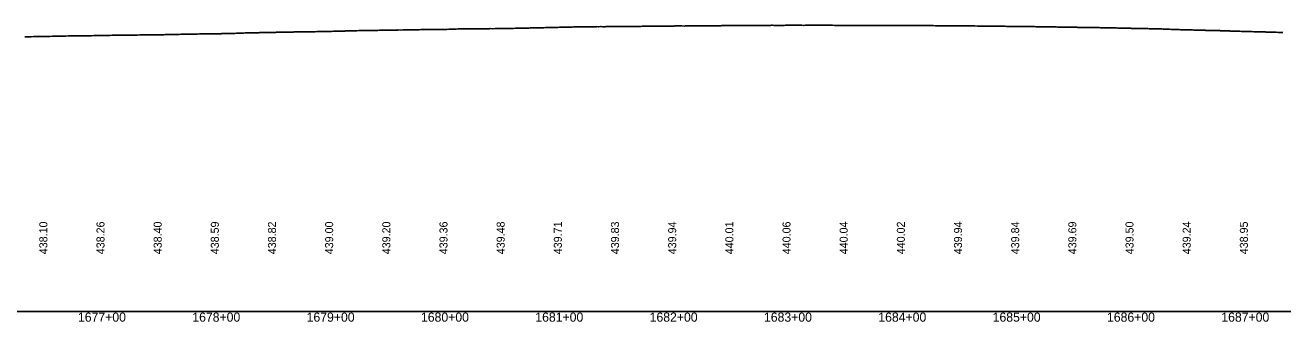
# Model space of a CAD drawing. Extents: x 2017200 to 2047700, y 854850 to 893350.
# Drawn here: x 2022630 to 2023730, y 856091 to 856350 of the extents above; entities that cross this region are included whole.
import ezdxf

# ---------------------------------------------------------------- set-up
doc = ezdxf.new("R2010")
doc.units = 0
for name, color, linetype in [('RD_DDB_Profile_EX', 7, 'Continuous'), ('RD_DDB_StaTX', 7, 'Continuous'), ('RD_DDB_StripGrade', 7, 'Continuous'), ('RD_GPK_Profile_Cell', 7, 'Continuous')]:
    doc.layers.add(name, color=color, linetype=linetype)

msp = doc.modelspace()

# ---------------------------------------------------------------- linework, layer by layer
at = {"layer": 'RD_DDB_Profile_EX'}
msp.add_lwpolyline([(2022629.2, 856340.2), (2022630.1, 856340.2), (2022631, 856340.2), (2022633, 856340.2), (2022635, 856340.2), (2022637, 856340.3), (2022637.9, 856340.3), (2022639, 856340.3), (2022641, 856340.3), (2022643.1, 856340.3), (2022645.1, 856340.4), (2022645.7, 856340.4), (2022647.1, 856340.4), (2022647.5, 856340.4), (2022649.1, 856340.5), (2022651.1, 856340.5), (2022653.5, 856340.6), (2022655.2, 856340.6), (2022657.2, 856340.7), (2022659.3, 856340.7), (2022661.3, 856340.8), (2022663.3, 856340.8), (2022665.3, 856340.8), (2022667.4, 856340.9), (2022669.3, 856340.9), (2022671.3, 856340.9), (2022673.4, 856340.9), (2022675.4, 856341), (2022676.8, 856341), (2022677.4, 856341), (2022679.4, 856341), (2022681.6, 856341.1), (2022683.5, 856341.1), (2022684.6, 856341.1), (2022685.5, 856341.1), (2022687.5, 856341.1), (2022689.7, 856341.2), (2022691.6, 856341.2), (2022692.4, 856341.2), (2022693.6, 856341.3), (2022695.6, 856341.3), (2022697.8, 856341.3), (2022699.6, 856341.3), (2022700.2, 856341.3), (2022701.6, 856341.3), (2022703.6, 856341.4), (2022705.7, 856341.5), (2022707.7, 856341.5), (2022708, 856341.5), (2022709.7, 856341.5), (2022711.7, 856341.5), (2022713.8, 856341.5), (2022715.8, 856341.6), (2022717.8, 856341.6), (2022719.8, 856341.6), (2022721.8, 856341.6), (2022723.8, 856341.7), (2022725.8, 856341.7), (2022728, 856341.7), (2022729.9, 856341.8), (2022731.4, 856341.8), (2022731.9, 856341.8), (2022733.9, 856341.8), (2022735.8, 856341.8), (2022736.2, 856341.8), (2022738.1, 856341.9), (2022739.2, 856341.9), (2022740.1, 856341.9), (2022742.1, 856341.9), (2022743.9, 856341.9), (2022744.3, 856341.9), (2022746.2, 856341.9), (2022747, 856341.9), (2022748.2, 856342), (2022750, 856342), (2022750.9, 856342), (2022752.1, 856342.1), (2022753.2, 856342.1), (2022754.1, 856342.1), (2022754.8, 856342.1), (2022755.6, 856342.1), (2022756.1, 856342.1), (2022758.1, 856342.2), (2022758.9, 856342.2), (2022760.2, 856342.2), (2022761.6, 856342.3), (2022762.2, 856342.3), (2022762.6, 856342.3), (2022763.9, 856342.3), (2022764.2, 856342.3), (2022766.2, 856342.4), (2022768, 856342.4), (2022768.4, 856342.5), (2022769.8, 856342.5), (2022770.4, 856342.5), (2022772, 856342.5), (2022772.3, 856342.5), (2022774.3, 856342.5), (2022776.1, 856342.5), (2022776.5, 856342.6), (2022777.9, 856342.6), (2022778.4, 856342.6), (2022780, 856342.6), (2022780.4, 856342.6), (2022782.1, 856342.7), (2022782.4, 856342.7), (2022784.1, 856342.7), (2022784.7, 856342.7), (2022786, 856342.7), (2022786.6, 856342.7), (2022788.1, 856342.7), (2022788.5, 856342.7), (2022790.5, 856342.7), (2022791.2, 856342.8), (2022792, 856342.8), (2022792.8, 856342.8), (2022793.8, 856342.8), (2022794.2, 856342.8), (2022794.7, 856342.8), (2022796.3, 856342.8), (2022796.6, 856342.8), (2022798.6, 856342.9), (2022799.4, 856342.9), (2022800.2, 856342.9), (2022801, 856342.9), (2022801.6, 856343), (2022802.4, 856343), (2022802.8, 856343), (2022804.4, 856343.1), (2022804.8, 856343.1), (2022806.4, 856343.1), (2022807.6, 856343.1), (2022808.5, 856343.1), (2022809.4, 856343.2), (2022810.5, 856343.2), (2022811, 856343.2), (2022812.5, 856343.2), (2022812.9, 856343.2), (2022814.5, 856343.3), (2022815.9, 856343.3), (2022816.7, 856343.3), (2022817.5, 856343.4), (2022818.7, 856343.4), (2022819.9, 856343.4), (2022820.7, 856343.4), (2022822.1, 856343.5), (2022822.7, 856343.5), (2022824, 856343.5), (2022825, 856343.5), (2022825.8, 856343.5), (2022826.8, 856343.6), (2022828.1, 856343.6), (2022828.8, 856343.6), (2022830.3, 856343.7), (2022830.8, 856343.7), (2022832.4, 856343.7), (2022833.1, 856343.7), (2022834.1, 856343.7), (2022835, 856343.8), (2022836.4, 856343.8), (2022836.9, 856343.8), (2022838.5, 856343.8), (2022838.9, 856343.8), (2022840.6, 856343.8), (2022841.2, 856343.9), (2022842.3, 856343.9), (2022843.1, 856343.9), (2022844.5, 856344), (2022845, 856344), (2022846.6, 856344), (2022847, 856344), (2022848.7, 856344), (2022849.4, 856344.1), (2022850.5, 856344.1), (2022851.2, 856344.1), (2022852.6, 856344.1), (2022853.2, 856344.1), (2022854.7, 856344.2), (2022855.1, 856344.2), (2022856.2, 856344.2), (2022856.8, 856344.2), (2022857.6, 856344.2), (2022858.7, 856344.3), (2022859.4, 856344.3), (2022860.8, 856344.3), (2022861.3, 856344.3), (2022862.9, 856344.3), (2022863.2, 856344.3), (2022864, 856344.3), (2022864.9, 856344.4), (2022865.8, 856344.4), (2022866.9, 856344.4), (2022867.5, 856344.4), (2022869, 856344.4), (2022869.4, 856344.4), (2022871.3, 856344.5), (2022871.8, 856344.5), (2022873.1, 856344.5), (2022873.8, 856344.5), (2022875.1, 856344.5), (2022875.5, 856344.5), (2022877.4, 856344.6), (2022879.6, 856344.6), (2022881.2, 856344.6), (2022881.9, 856344.6), (2022883.2, 856344.5), (2022884.7, 856344.7), (2022885.2, 856344.7), (2022886.9, 856344.7), (2022887.4, 856344.8), (2022889.3, 856344.8), (2022890.1, 856344.8), (2022891.4, 856344.8), (2022892.6, 856344.9), (2022893.4, 856344.9), (2022895.4, 856344.9), (2022897.4, 856344.9), (2022899.4, 856345), (2022900, 856345), (2022901.5, 856345), (2022903, 856345.2), (2022903.5, 856345.2), (2022905.2, 856345.2), (2022905.5, 856345.2), (2022907.5, 856345.2), (2022909.3, 856345.2), (2022909.7, 856345.3), (2022910.8, 856345.3), (2022911.1, 856345.3), (2022911.6, 856345.3), (2022913.3, 856345.4), (2022913.6, 856345.4), (2022915.6, 856345.4), (2022917.4, 856345.4), (2022917.8, 856345.4), (2022918.6, 856345.5), (2022919.3, 856345.5), (2022919.7, 856345.5), (2022921.4, 856345.6), (2022921.7, 856345.6), (2022923.7, 856345.6), (2022925.5, 856345.6), (2022926, 856345.6), (2022926.4, 856345.6), (2022927.4, 856345.7), (2022927.9, 856345.7), (2022929.5, 856345.7), (2022929.8, 856345.7), (2022931.8, 856345.7), (2022933.6, 856345.7), (2022934.3, 856345.8), (2022935.5, 856345.8), (2022936.1, 856345.8), (2022937.6, 856345.8), (2022938, 856345.8), (2022939.6, 856345.9), (2022939.9, 856345.9), (2022941.7, 856345.9), (2022942, 856345.9), (2022942.6, 856345.9), (2022943.6, 856345.9), (2022944.2, 856345.9), (2022945.7, 856345.9), (2022946.1, 856345.9), (2022947.7, 856346), (2022948, 856346), (2022949.8, 856346), (2022950.9, 856346), (2022951.8, 856346.1), (2022952.7, 856346.1), (2022953.8, 856346.1), (2022955.3, 856346.1), (2022955.9, 856346.2), (2022957.9, 856346.1), (2022959.9, 856346.2), (2022960.6, 856346.2), (2022962, 856346.2), (2022963.4, 856346.3), (2022964, 856346.3), (2022965.6, 856346.3), (2022966, 856346.3), (2022968, 856346.4), (2022968.9, 856346.4), (2022970.2, 856346.4), (2022971.4, 856346.4), (2022972.1, 856346.4), (2022973.2, 856346.4), (2022973.7, 856346.4), (2022974.1, 856346.4), (2022975.8, 856346.5), (2022976.1, 856346.5), (2022977.8, 856346.5), (2022978.4, 856346.5), (2022979.5, 856346.5), (2022980.3, 856346.5), (2022981, 856346.5), (2022981.8, 856346.5), (2022982.2, 856346.6), (2022983.9, 856346.6), (2022984.2, 856346.6), (2022986.2, 856346.6), (2022988, 856346.6), (2022988.4, 856346.6), (2022988.8, 856346.6), (2022989.9, 856346.6), (2022990.3, 856346.6), (2022992, 856346.7), (2022992.3, 856346.7), (2022994.3, 856346.7), (2022996.1, 856346.7), (2022996.6, 856346.7), (2022998, 856346.7), (2022998.5, 856346.7), (2023000.1, 856346.8), (2023000.4, 856346.8), (2023002.4, 856346.8), (2023004.4, 856346.9), (2023004.9, 856346.9), (2023006, 856346.9), (2023006.7, 856346.9), (2023008.2, 856347), (2023008.6, 856347), (2023010.2, 856347), (2023010.5, 856347), (2023012.5, 856347), (2023014.3, 856347), (2023014.9, 856347), (2023016.3, 856347.1), (2023016.8, 856347.1), (2023018.3, 856347.1), (2023018.7, 856347.1), (2023020, 856347.1), (2023020.7, 856347.1), (2023022.4, 856347.1), (2023023.3, 856347.1), (2023024.4, 856347.1), (2023025, 856347.2), (2023026.4, 856347.1), (2023026.8, 856347.1), (2023027.8, 856347.2), (2023028.8, 856347.2), (2023030.7, 856347.1), (2023032.5, 856347.2), (2023033.1, 856347.2), (2023034.6, 856347.2), (2023035.6, 856347.2), (2023036.1, 856347.3), (2023036.6, 856347.3), (2023038.3, 856347.2), (2023038.6, 856347.2), (2023040.6, 856347.3), (2023041.4, 856347.3), (2023042.7, 856347.3), (2023043.4, 856347.3), (2023044.1, 856347.3), (2023044.7, 856347.3), (2023046.3, 856347.3), (2023046.7, 856347.3), (2023048.4, 856347.4), (2023048.7, 856347.4), (2023050.7, 856347.4), (2023051.4, 856347.4), (2023052.9, 856347.5), (2023054.3, 856347.5), (2023054.9, 856347.5), (2023056.4, 856347.5), (2023056.8, 856347.5), (2023058.5, 856347.6), (2023059, 856347.6), (2023060.6, 856347.6), (2023061.1, 856347.6), (2023062.2, 856347.6), (2023063, 856347.7), (2023064.4, 856347.7), (2023065, 856347.7), (2023067, 856347.7), (2023068.6, 856347.8), (2023069, 856347.8), (2023069.5, 856347.8), (2023070.2, 856347.8), (2023071.2, 856347.9), (2023072.5, 856347.9), (2023073.1, 856347.9), (2023074.7, 856347.9), (2023075.1, 856347.9), (2023076.7, 856348), (2023077.1, 856348), (2023078.8, 856348), (2023079.5, 856348), (2023080.6, 856348.1), (2023081.3, 856348.1), (2023082.4, 856348.1), (2023082.7, 856348.1), (2023083.3, 856348.1), (2023084.8, 856348.2), (2023085.2, 856348.2), (2023086.9, 856348.2), (2023087.2, 856348.2), (2023088.1, 856348.3), (2023088.6, 856348.3), (2023089.6, 856348.3), (2023090.2, 856348.3), (2023090.8, 856348.3), (2023091.5, 856348.3), (2023092.9, 856348.4), (2023093.4, 856348.4), (2023094.9, 856348.4), (2023095.4, 856348.4), (2023097, 856348.5), (2023098.1, 856348.5), (2023098.9, 856348.5), (2023099.8, 856348.5), (2023101, 856348.6), (2023101.6, 856348.6), (2023103.1, 856348.6), (2023103.5, 856348.6), (2023105.1, 856348.7), (2023105.8, 856348.7), (2023107.1, 856348.7), (2023108.1, 856348.7), (2023109.1, 856348.8), (2023109.8, 856348.8), (2023111.2, 856348.8), (2023111.7, 856348.8), (2023113.2, 856348.8), (2023113.6, 856348.8), (2023115.2, 856348.9), (2023116.8, 856348.9), (2023117.3, 856349), (2023117.8, 856348.9), (2023119.3, 856348.9), (2023120.5, 856349), (2023121.4, 856349), (2023122.7, 856349), (2023123.4, 856349), (2023124.9, 856349), (2023125.4, 856349), (2023126.8, 856349), (2023127.5, 856349), (2023128.3, 856349), (2023129.2, 856349), (2023129.5, 856349.1), (2023130.7, 856349), (2023131.5, 856349), (2023132.9, 856349.1), (2023133.5, 856349.1), (2023135, 856349), (2023135.5, 856349), (2023137, 856349), (2023137.7, 856349.1), (2023138.7, 856349.1), (2023139.7, 856349.1), (2023141, 856349.1), (2023141.6, 856349.1), (2023143.1, 856349.1), (2023143.6, 856349.1), (2023144.8, 856349.1), (2023145.2, 856349.1), (2023145.6, 856349.1), (2023147.3, 856349.1), (2023147.9, 856349.1), (2023149, 856349.1), (2023149.8, 856349.2), (2023151.2, 856349.1), (2023151.8, 856349.1), (2023152.6, 856349.2), (2023153.3, 856349.2), (2023153.7, 856349.2), (2023155.4, 856349.2), (2023155.7, 856349.2), (2023156.3, 856349.2), (2023156.9, 856349.2), (2023158, 856349.3), (2023159.2, 856349.2), (2023159.9, 856349.2), (2023160.4, 856349.3), (2023161.4, 856349.3), (2023161.9, 856349.3), (2023163.4, 856349.3), (2023163.9, 856349.3), (2023165.5, 856349.3), (2023166.5, 856349.3), (2023167.1, 856349.3), (2023168.2, 856349.3), (2023169.4, 856349.4), (2023170.1, 856349.4), (2023171.5, 856349.4), (2023172.1, 856349.4), (2023173.6, 856349.4), (2023174, 856349.4), (2023175.6, 856349.4), (2023176, 856349.4), (2023176.7, 856349.5), (2023177.4, 856349.5), (2023178.4, 856349.5), (2023179.5, 856349.5), (2023180.3, 856349.5), (2023181.6, 856349.5), (2023182.2, 856349.5), (2023183.7, 856349.5), (2023184.1, 856349.5), (2023185.8, 856349.5), (2023186.8, 856349.5), (2023187.6, 856349.5), (2023188.5, 856349.5), (2023189.8, 856349.5), (2023190.4, 856349.6), (2023191.8, 856349.6), (2023192.3, 856349.6), (2023193.9, 856349.6), (2023194.3, 856349.6), (2023195.9, 856349.6), (2023197, 856349.6), (2023197.8, 856349.7), (2023198.7, 856349.7), (2023199.3, 856349.7), (2023199.9, 856349.7), (2023200.6, 856349.7), (2023201.9, 856349.7), (2023202.5, 856349.7), (2023204, 856349.7), (2023206.2, 856349.6), (2023207.3, 856349.7), (2023208, 856349.7), (2023209, 856349.8), (2023210.1, 856349.8), (2023210.8, 856349.8), (2023212.1, 856349.8), (2023212.7, 856349.8), (2023214.1, 856349.8), (2023214.9, 856349.8), (2023216.4, 856349.8), (2023218.2, 856349.8), (2023219, 856349.8), (2023220.2, 856349.8), (2023221.3, 856349.9), (2023222.3, 856349.9), (2023222.7, 856349.9), (2023223.6, 856349.9), (2023224.3, 856349.9), (2023226.8, 856349.9), (2023228.5, 856349.9), (2023229.2, 856349.9), (2023230.5, 856349.9), (2023231.6, 856349.9), (2023232.4, 856349.9), (2023233.8, 856349.9), (2023234.4, 856349.9), (2023235.9, 856349.9), (2023236.4, 856349.9), (2023237.9, 856349.9), (2023238.3, 856349.9), (2023238.7, 856350), (2023239.4, 856350), (2023240.6, 856350), (2023241.7, 856350), (2023242.6, 856350), (2023243.9, 856350), (2023244.6, 856350), (2023246.1, 856350), (2023247.1, 856350), (2023247.7, 856350.1), (2023249, 856350.1), (2023249.5, 856350.1), (2023250.8, 856350.1), (2023251.8, 856350.1), (2023252.8, 856350.1), (2023254, 856350.1), (2023254.7, 856350.1), (2023256.1, 856350.1), (2023256.7, 856350.1), (2023257.4, 856350.1), (2023258.3, 856350.1), (2023259.2, 856350.2), (2023259.7, 856350.1), (2023261, 856350.1), (2023262, 856350.2), (2023262.9, 856350.2), (2023264.1, 856350.2), (2023264.9, 856350.2), (2023266.2, 856350.2), (2023266.9, 856350.2), (2023268.3, 856350.2), (2023269.5, 856350.2), (2023269.9, 856350.2), (2023271.3, 856350.2), (2023272.2, 856350.2), (2023273.1, 856350.2), (2023274.3, 856350.2), (2023275.1, 856350.2), (2023276.4, 856350.2), (2023277, 856350.2), (2023277.3, 856350.2), (2023278.5, 856350.2), (2023280.1, 856350.2), (2023281.5, 856350.2), (2023282.3, 856350.3), (2023283.3, 856350.3), (2023284.4, 856350.2), (2023285.3, 856350.2), (2023286.5, 856350.2), (2023287.2, 856350.2), (2023288.6, 856350.2), (2023290.4, 856350.2), (2023291.9, 856350.2), (2023292.5, 856350.2), (2023292.9, 856350.2), (2023293.6, 856350.2), (2023294.6, 856350.3), (2023295.5, 856350.3), (2023296.6, 856350.3), (2023297.4, 856350.3), (2023298.7, 856350.3), (2023300.7, 856350.3), (2023301.3, 856350.3), (2023302.2, 856350.3), (2023302.7, 856350.3), (2023303.9, 856350.3), (2023304.7, 856350.3), (2023305.7, 856350.3), (2023306.8, 856350.3), (2023307.6, 856350.3), (2023308.5, 856350.3), (2023308.9, 856350.3), (2023310.5, 856350.2), (2023310.8, 856350.2), (2023312.2, 856350.3), (2023312.9, 856350.3), (2023314.2, 856350.3), (2023314.9, 856350.3), (2023315.9, 856350.3), (2023316.3, 856350.3), (2023317, 856350.3), (2023317.8, 856350.3), (2023319, 856350.3), (2023319.7, 856350.3), (2023321, 856350.4), (2023323.3, 856350.3), (2023324.1, 856350.3), (2023325.1, 856350.3), (2023325.7, 856350.3), (2023327.2, 856350.3), (2023328.1, 856350.3), (2023329.2, 856350.3), (2023330.3, 856350.3), (2023331.2, 856350.3), (2023331.9, 856350.3), (2023333.4, 856350.3), (2023334.4, 856350.3), (2023335.4, 856350.3), (2023335.7, 856350.3), (2023337.4, 856350.2), (2023338.1, 856350.2), (2023339.4, 856350.2), (2023339.7, 856350.2), (2023340.3, 856350.2), (2023341.4, 856350.2), (2023343.2, 856350.2), (2023343.7, 856350.2), (2023345.7, 856350.2), (2023347.6, 856350.2), (2023348.2, 856350.2), (2023349.6, 856350.2), (2023350.5, 856350.2), (2023351.5, 856350.2), (2023352.6, 856350.2), (2023353.5, 856350.2), (2023354.8, 856350.2), (2023355.3, 856350.2), (2023356, 856350.2), (2023356.9, 856350.2), (2023357.9, 856350.2), (2023358.3, 856350.2), (2023359.8, 856350.2), (2023360.6, 856350.2), (2023361.7, 856350.2), (2023362.8, 856350.2), (2023363.1, 856350.2), (2023363.7, 856350.2), (2023364.9, 856350.2), (2023365.7, 856350.2), (2023366.2, 856350.2), (2023366.5, 856350.2), (2023368.4, 856350.2), (2023370.1, 856350.2), (2023370.9, 856350.2), (2023372, 856350.2), (2023372.8, 856350.2), (2023373.9, 856350.2), (2023375, 856350.2), (2023375.9, 856350.2), (2023377.1, 856350.2), (2023378.7, 856350.1), (2023379.9, 856350.2), (2023380.7, 856350.2), (2023382.2, 856350.2), (2023382.9, 856350.2), (2023384.1, 856350.1), (2023385.1, 856350.1), (2023386.1, 856350.1), (2023386.5, 856350.1), (2023387.2, 856350.1), (2023388, 856350.2), (2023389.3, 856350.1), (2023390.8, 856350.1), (2023391.5, 856350.1), (2023392.6, 856350.1), (2023393, 856350.1), (2023394.4, 856350.1), (2023395.2, 856350.1), (2023396.3, 856350.1), (2023397.4, 856350.1), (2023398.2, 856350.1), (2023399.4, 856350.1), (2023400.2, 856350.1), (2023401.5, 856350.1), (2023402.1, 856350.1), (2023403.2, 856350.1), (2023404.7, 856350.1), (2023405.3, 856350.1), (2023406.6, 856350.1), (2023407.5, 856350.1), (2023408.4, 856350.1), (2023409.6, 856350.1), (2023409.9, 856350.1), (2023410.4, 856350.1), (2023411.6, 856350.1), (2023412.3, 856350.1), (2023413.3, 856350), (2023415, 856350), (2023415.4, 856350), (2023416.9, 856350), (2023417.7, 856350), (2023418.7, 856350), (2023419.7, 856350), (2023420.6, 856350), (2023421.8, 856350), (2023422.5, 856350), (2023423.8, 856350), (2023425.6, 856349.9), (2023426.9, 856349.9), (2023427.7, 856349.9), (2023429.1, 856349.9), (2023429.8, 856349.9), (2023430.9, 856349.9), (2023431.9, 856349.9), (2023432.8, 856349.9), (2023433.3, 856349.9), (2023434, 856349.9), (2023434.7, 856349.9), (2023436, 856349.8), (2023438.1, 856349.8), (2023438.9, 856349.8), (2023439.6, 856349.8), (2023440, 856349.8), (2023441.2, 856349.8), (2023442.1, 856349.8), (2023443, 856349.8), (2023444.1, 856349.8), (2023444.9, 856349.8), (2023446.1, 856349.7), (2023446.8, 856349.7), (2023448.2, 856349.7), (2023448.9, 856349.7), (2023450.2, 856349.7), (2023451, 856349.7), (2023451.8, 856349.7), (2023452.2, 856349.7), (2023453.4, 856349.7), (2023454.3, 856349.7), (2023455.2, 856349.7), (2023456.3, 856349.7), (2023456.7, 856349.7), (2023457.1, 856349.7), (2023458.3, 856349.7), (2023459, 856349.7), (2023460.3, 856349.7), (2023462.5, 856349.6), (2023463.3, 856349.6), (2023464.5, 856349.6), (2023464.9, 856349.6), (2023466.5, 856349.6), (2023467.3, 856349.6), (2023468.5, 856349.6), (2023469.6, 856349.6), (2023470.5, 856349.6), (2023471.8, 856349.5), (2023472.5, 856349.5), (2023474.7, 856349.5), (2023475.6, 856349.5), (2023476.7, 856349.4), (2023477.2, 856349.4), (2023478.7, 856349.4), (2023479.6, 856349.4), (2023480.1, 856349.4), (2023480.7, 856349.4), (2023481.8, 856349.4), (2023482.7, 856349.4), (2023484, 856349.4), (2023484.7, 856349.4), (2023486.1, 856349.4), (2023486.7, 856349.4), (2023487.9, 856349.3), (2023488.6, 856349.3), (2023489, 856349.3), (2023489.4, 856349.3), (2023490.9, 856349.3), (2023491.8, 856349.3), (2023492.8, 856349.3), (2023494, 856349.3), (2023494.8, 856349.2), (2023495.7, 856349.2), (2023496.1, 856349.2), (2023496.8, 856349.2), (2023498.2, 856349.2), (2023498.8, 856349.2), (2023500.3, 856349.2), (2023501.5, 856349.1), (2023503.1, 856349.2), (2023503.5, 856349.1), (2023503.9, 856349.1), (2023505, 856349.1), (2023506.1, 856349.1), (2023507, 856349.1), (2023508.2, 856349.1), (2023509, 856349.1), (2023510.3, 856349.1), (2023511, 856349.1), (2023511.3, 856349.1), (2023512.4, 856349.1), (2023513.6, 856349), (2023515.4, 856349), (2023516, 856349), (2023517.3, 856349), (2023518.2, 856349), (2023519.2, 856349), (2023520.4, 856349), (2023521.2, 856349), (2023522.5, 856348.9), (2023523.2, 856348.9), (2023524.5, 856348.9), (2023525.9, 856348.8), (2023526.4, 856348.8), (2023526.9, 856348.8), (2023527.7, 856348.8), (2023528.1, 856348.8), (2023529.5, 856348.8), (2023530.4, 856348.8), (2023531.4, 856348.8), (2023532.5, 856348.7), (2023533.4, 856348.7), (2023534.7, 856348.7), (2023535.3, 856348.7), (2023536.7, 856348.7), (2023537.3, 856348.7), (2023538.1, 856348.6), (2023539.4, 856348.6), (2023540.3, 856348.6), (2023541.8, 856348.6), (2023542.5, 856348.6), (2023543.6, 856348.5), (2023544.6, 856348.5), (2023545.6, 856348.5), (2023546.7, 856348.5), (2023547.5, 856348.5), (2023548.8, 856348.5), (2023549.5, 856348.5), (2023550.3, 856348.4), (2023550.9, 856348.4), (2023552.6, 856348.4), (2023554.1, 856348.4), (2023554.6, 856348.4), (2023555.9, 856348.3), (2023556.8, 856348.3), (2023558.1, 856348.3), (2023558.9, 856348.3), (2023559.8, 856348.3), (2023560.9, 856348.3), (2023561.7, 856348.3), (2023563, 856348.2), (2023564.7, 856348.2), (2023565.9, 856348.2), (2023566.8, 856348.2), (2023568.2, 856348.2), (2023568.9, 856348.2), (2023570.1, 856348.1), (2023571, 856348.1), (2023572, 856348.1), (2023573.1, 856348.1), (2023573.9, 856348.1), (2023575.1, 856348), (2023575.9, 856348), (2023577.2, 856348), (2023578.9, 856347.9), (2023579.4, 856347.9), (2023580.6, 856347.9), (2023581.1, 856347.9), (2023581.5, 856347.9), (2023582.4, 856347.9), (2023583.2, 856347.9), (2023584.2, 856347.9), (2023585.2, 856347.8), (2023586.1, 856347.8), (2023587.3, 856347.8), (2023588.1, 856347.7), (2023589.3, 856347.7), (2023590.9, 856347.6), (2023591.2, 856347.6), (2023593.2, 856347.6), (2023594.8, 856347.6), (2023595.3, 856347.6), (2023596.6, 856347.6), (2023597.1, 856347.5), (2023597.4, 856347.5), (2023598.4, 856347.5), (2023599.4, 856347.5), (2023600.3, 856347.5), (2023601.5, 856347.5), (2023602.2, 856347.4), (2023603.5, 856347.4), (2023604.9, 856347.4), (2023605.5, 856347.3), (2023606.8, 856347.3), (2023607.5, 856347.3), (2023608.9, 856347.3), (2023609.6, 856347.3), (2023610.7, 856347.3), (2023611.6, 856347.3), (2023612.7, 856347.2), (2023613.7, 856347.2), (2023614.4, 856347.2), (2023615.7, 856347.2), (2023616.4, 856347.2), (2023617.7, 856347.1), (2023619.7, 856347), (2023620.7, 856347), (2023621.5, 856347), (2023621.8, 856347), (2023623.1, 856347), (2023623.8, 856347), (2023624.8, 856346.9), (2023625.8, 856346.9), (2023626.7, 856346.9), (2023627.8, 856346.8), (2023628.3, 856346.8), (2023628.6, 856346.8), (2023629.9, 856346.8), (2023630.5, 856346.8), (2023631.9, 856346.7), (2023634, 856346.6), (2023634.9, 856346.6), (2023636.1, 856346.6), (2023636.4, 856346.6), (2023638, 856346.5), (2023638.8, 856346.5), (2023640, 856346.4), (2023641.1, 856346.4), (2023642, 856346.4), (2023643.3, 856346.4), (2023644, 856346.3), (2023645.4, 856346.3), (2023646.1, 856346.3), (2023647.5, 856346.3), (2023648.1, 856346.2), (2023649.9, 856346.2), (2023650.3, 856346.2), (2023650.7, 856346.2), (2023651.7, 856346.1), (2023652.2, 856346.1), (2023653.1, 856346.1), (2023654.2, 856346), (2023655.4, 856346), (2023656.2, 856346), (2023657.6, 856346), (2023658.2, 856345.9), (2023659.7, 856345.9), (2023660.2, 856345.9), (2023661.8, 856345.9), (2023662.2, 856345.8), (2023664.1, 856345.8), (2023664.5, 856345.8), (2023664.9, 856345.8), (2023666.4, 856345.7), (2023667.4, 856345.7), (2023668.4, 856345.7), (2023669.6, 856345.7), (2023670.4, 856345.6), (2023671.7, 856345.6), (2023672.4, 856345.6), (2023673.8, 856345.6), (2023674.4, 856345.6), (2023675.1, 856345.5), (2023675.9, 856345.5), (2023676.4, 856345.5), (2023677.9, 856345.4), (2023679, 856345.4), (2023680.7, 856345.3), (2023681.4, 856345.3), (2023682.9, 856345.3), (2023683.6, 856345.2), (2023684.6, 856345.2), (2023685.8, 856345.2), (2023686.6, 856345.2), (2023687.9, 856345.1), (2023688.6, 856345.1), (2023690, 856345.1), (2023690.7, 856345), (2023692.1, 856345), (2023693.4, 856344.9), (2023694.9, 856344.9), (2023695.5, 856344.9), (2023696.8, 856344.8), (2023697.8, 856344.8), (2023698.5, 856344.8), (2023698.8, 856344.8), (2023700, 856344.8), (2023700.7, 856344.8), (2023702.1, 856344.7), (2023702.7, 856344.7), (2023704.2, 856344.6), (2023704.7, 856344.6), (2023706.2, 856344.6), (2023706.7, 856344.6), (2023708.3, 856344.5), (2023709.3, 856344.5), (2023709.6, 856344.5), (2023711.1, 856344.4), (2023711.9, 856344.4), (2023713, 856344.4), (2023714.1, 856344.4), (2023715, 856344.3), (2023716.2, 856344.3), (2023716.9, 856344.3), (2023718.3, 856344.3), (2023718.9, 856344.3), (2023720.4, 856344.2), (2023720.9, 856344.2), (2023721.8, 856344.2), (2023722.4, 856344.1), (2023722.9, 856344.1), (2023723.9, 856344.1), (2023725.4, 856344), (2023726, 856344), (2023727.3, 856344), (2023728.2, 856343.9), (2023729.2, 856343.9), (2023729.6, 856343.9)], dxfattribs=at)
at = {"layer": 'RD_GPK_Profile_Cell'}
msp.add_line((2020500, 856100), (2047700, 856100), dxfattribs=at)

# ---------------------------------------------------------------- texts
at = {"layer": 'RD_DDB_StaTX'}
for s, p in [('1677+00', (2022675.8, 856091)), ('1678+00', (2022775.8, 856091)), ('1679+00', (2022875.8, 856091)), ('1680+00', (2022975.8, 856091)), ('1681+00', (2023075.8, 856091)), ('1682+00', (2023175.8, 856091)), ('1683+00', (2023275.8, 856091)), ('1684+00', (2023375.8, 856091)), ('1685+00', (2023475.8, 856091)), ('1686+00', (2023575.8, 856091)), ('1687+00', (2023675.8, 856091))]:
    msp.add_text(s, height=8, dxfattribs=at).set_placement(p)
at = {"layer": 'RD_DDB_StripGrade'}
for s, p in [('438.10', (2022649, 856150)), ('438.26', (2022699, 856150)), ('438.40', (2022749, 856150)), ('438.59', (2022799, 856150)), ('438.82', (2022849, 856150)), ('439.00', (2022899, 856150)), ('439.20', (2022949, 856150)), ('439.36', (2022999, 856150)), ('439.48', (2023049, 856150)), ('439.71', (2023099, 856150)), ('439.83', (2023149, 856150)), ('439.94', (2023199, 856150)), ('440.01', (2023249, 856150)), ('440.06', (2023299, 856150)), ('440.04', (2023349, 856150)), ('440.02', (2023399, 856150)), ('439.94', (2023449, 856150)), ('439.84', (2023499, 856150)), ('439.69', (2023549, 856150)), ('439.50', (2023599, 856150)), ('439.24', (2023649, 856150)), ('438.95', (2023699, 856150))]:
    msp.add_text(s, height=7, rotation=90, dxfattribs=at).set_placement(p)

doc.saveas('drawing.dxf')
